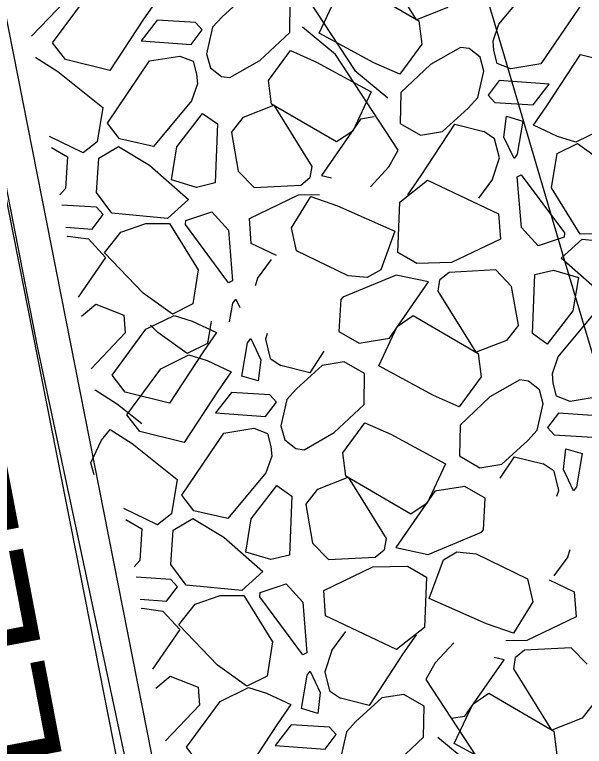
# Model space of a CAD drawing. Extents: x 3040896 to 3051146, y 687568 to 732976.
# Drawn here: x 3044034.77 to 3044052.64, y 722015.08 to 722038.01 of the extents above; entities that cross this region are included whole.
import ezdxf

# ---------------------------------------------------------------- set-up
doc = ezdxf.new("R2010")
doc.units = 0
for name, color, linetype in [('Default', 7, 'Continuous'), ('Exist Horizontal Alignment', 7, 'Continuous'), ('Exist Right of Way Line', 7, 'Continuous'), ('Exist Structure Major Bridge WW', 7, 'Continuous'), ('Exist Structure Major Bridge WW Text', 7, 'Continuous'), ('Exist Structure Minor Head and End Wall', 7, 'Continuous')]:
    doc.layers.add(name, color=color, linetype=linetype)

msp = doc.modelspace()

# ---------------------------------------------------------------- linework, layer by layer
at = {"layer": 'Default'}
for p, q in [((3044042.086, 722038.681), (3044041.278, 722037.942)), ((3044036.376, 722038.459), (3044035.301, 722037.334)), ((3044041.278, 722037.942), (3044040.979, 722037.616)), ((3044040.308, 722037.077), (3044040.655, 722037.533)), ((3044040.979, 722037.616), (3044040.789, 722036.786)), ((3044038.743, 722037.191), (3044040.308, 722037.077)), ((3044048.752, 722036.988), (3044047.811, 722036.454)), ((3044049.02, 722036.953), (3044048.752, 722036.988)), ((3044049.799, 722036.884), (3044049.773, 722037.187)), ((3044040.789, 722036.786), (3044040.909, 722036.347)), ((3044049.365, 722036.68), (3044049.02, 722036.953)), ((3044049.9, 722036.477), (3044049.799, 722036.884)), ((3044035.422, 722036.658), (3044035.434, 722036.673)), ((3044040.374, 722036.55), (3044040.475, 722036.143)), ((3044041.522, 722036.039), (3044042.463, 722036.573)), ((3044049.485, 722036.241), (3044049.365, 722036.68)), ((3044040.909, 722036.347), (3044041.254, 722036.074)), ((3044040.475, 722036.143), (3044040.501, 722035.841)), ((3044041.254, 722036.074), (3044041.522, 722036.039)), ((3044049.295, 722035.411), (3044049.485, 722036.241)), ((3044049.966, 722035.951), (3044049.619, 722035.494)), ((3044051.531, 722035.836), (3044049.966, 722035.951)), ((3044048.996, 722035.086), (3044049.295, 722035.411)), ((3044040.667, 722034.913), (3044041.13, 722034.586)), ((3044048.188, 722034.346), (3044048.996, 722035.086)), ((3044050.116, 722034.177), (3044050.194, 722034.832)), ((3044050.194, 722034.832), (3044050.706, 722034.679)), ((3044041.13, 722034.586), (3044041.056, 722032.737)), ((3044051.799, 722034.192), (3044051.039, 722034.553)), ((3044053.25, 722034.452), (3044052.367, 722034.02)), ((3044041.568, 722034.323), (3044041.785, 722033.109)), ((3044049.822, 722034.125), (3044049.485, 722034.353)), ((3044049.971, 722033.523), (3044049.822, 722034.125)), ((3044050.431, 722033.507), (3044050.116, 722034.177)), ((3044052.367, 722034.02), (3044051.799, 722034.192)), ((3044035.925, 722033.847), (3044036.425, 722033.558)), ((3044049.752, 722032.86), (3044049.971, 722033.523)), ((3044042.283, 722032.591), (3044041.785, 722033.109)), ((3044043.744, 722032.667), (3044044.029, 722032.903)), ((3044044.389, 722032.968), (3044044.704, 722032.902)), ((3044049.752, 722032.86), (3044049.314, 722032.265)), ((3044050.664, 722031.345), (3044050.534, 722032.931)), ((3044042.283, 722032.591), (3044043.744, 722032.667)), ((3044040.224, 722032.223), (3044039.566, 722031.627)), ((3044042.131, 722031.625), (3044043.673, 722032.362)), ((3044043.673, 722032.362), (3044044.334, 722032.377)), ((3044039.566, 722031.627), (3044037.818, 722031.792)), ((3044040.135, 722031.56), (3044040.953, 722031.833)), ((3044040.953, 722031.833), (3044041.475, 722031.257)), ((3044049.947, 722031.766), (3044050.008, 722030.976)), ((3044038.884, 722031.463), (3044039.631, 722031.47)), ((3044042.192, 722030.835), (3044042.131, 722031.625)), ((3044038.098, 722031.196), (3044038.884, 722031.463)), ((3044041.475, 722031.257), (3044041.605, 722029.67)), ((3044051.186, 722030.768), (3044050.664, 722031.345)), ((3044036.423, 722031.059), (3044036.443, 722031.068)), ((3044036.443, 722031.068), (3044037.085, 722030.981)), ((3044052.004, 722031.041), (3044051.186, 722030.768)), ((3044053.255, 722031.138), (3044052.508, 722031.131)), ((3044042.98, 722030.46), (3044042.192, 722030.835)), ((3044050.008, 722030.976), (3044048.466, 722030.24)), ((3044051.915, 722030.379), (3044052.573, 722030.974)), ((3044052.573, 722030.974), (3044054.322, 722030.809)), ((3044042.387, 722029.742), (3044042.825, 722030.336)), ((3044048.466, 722030.24), (3044047.381, 722030.214)), ((3044046.251, 722030.012), (3044045.829, 722029.768)), ((3044048.395, 722029.934), (3044048.11, 722029.698)), ((3044049.856, 722030.011), (3044048.395, 722029.934)), ((3044049.856, 722030.011), (3044050.354, 722029.492)), ((3044051.009, 722028.015), (3044051.083, 722029.864)), ((3044042.387, 722029.742), (3044042.312, 722029.516)), ((3044046.736, 722029.847), (3044045.063, 722029.153)), ((3044045.829, 722029.768), (3044045.23, 722029.829)), ((3044047.75, 722029.634), (3044046.736, 722029.847)), ((3044050.571, 722028.278), (3044050.354, 722029.492)), ((3044041.708, 722029.095), (3044041.831, 722028.834)), ((3044038.889, 722028.149), (3044039.772, 722028.581)), ((3044039.772, 722028.581), (3044040.34, 722028.409)), ((3044040.34, 722028.409), (3044041.1, 722028.049)), ((3044038.241, 722028.034), (3044037.166, 722026.908)), ((3044042.174, 722027.857), (3044042.489, 722027.187)), ((3044042.692, 722028.017), (3044042.634, 722027.841)), ((3044042.634, 722027.841), (3044042.783, 722027.239)), ((3044051.472, 722027.688), (3044051.009, 722028.015)), ((3044039.355, 722026.912), (3044040.238, 722027.344)), ((3044040.238, 722027.344), (3044040.806, 722027.172)), ((3044040.806, 722027.172), (3044041.566, 722026.811)), ((3044042.489, 722027.187), (3044042.411, 722026.532)), ((3044042.783, 722027.239), (3044043.121, 722027.011)), ((3044044.417, 722027.018), (3044043.609, 722026.278)), ((3044042.411, 722026.532), (3044041.899, 722026.685)), ((3044051.664, 722026.458), (3044051.638, 722026.761)), ((3044050.617, 722026.562), (3044049.676, 722026.029)), ((3044050.885, 722026.527), (3044050.617, 722026.562)), ((3044051.23, 722026.255), (3044050.885, 722026.527)), ((3044051.765, 722026.052), (3044051.664, 722026.458)), ((3044037.287, 722026.232), (3044037.299, 722026.247)), ((3044043.609, 722026.278), (3044043.31, 722025.953)), ((3044051.35, 722025.816), (3044051.23, 722026.255)), ((3044042.639, 722025.413), (3044042.986, 722025.87)), ((3044043.31, 722025.953), (3044043.12, 722025.123)), ((3044051.16, 722024.985), (3044051.35, 722025.816)), ((3044041.074, 722025.528), (3044042.639, 722025.413)), ((3044051.831, 722025.525), (3044051.484, 722025.068)), ((3044053.396, 722025.41), (3044051.831, 722025.525)), ((3044043.12, 722025.123), (3044043.24, 722024.684)), ((3044037.496, 722024.67), (3044037.765, 722025.01)), ((3044042.705, 722024.887), (3044042.806, 722024.48)), ((3044043.853, 722024.376), (3044044.794, 722024.91)), ((3044050.861, 722024.66), (3044051.16, 722024.985)), ((3044043.24, 722024.684), (3044043.585, 722024.411)), ((3044050.053, 722023.92), (3044050.861, 722024.66)), ((3044042.806, 722024.48), (3044042.832, 722024.177)), ((3044043.585, 722024.411), (3044043.853, 722024.376)), ((3044051.981, 722023.751), (3044052.059, 722024.406)), ((3044052.059, 722024.406), (3044052.571, 722024.253)), ((3044051.687, 722023.699), (3044051.35, 722023.928)), ((3044051.836, 722023.098), (3044051.687, 722023.699)), ((3044052.296, 722023.081), (3044051.981, 722023.751)), ((3044042.998, 722023.25), (3044043.461, 722022.923)), ((3044051.778, 722022.921), (3044051.836, 722023.098)), ((3044043.461, 722022.923), (3044043.387, 722021.074)), ((3044043.899, 722022.66), (3044044.116, 722021.446)), ((3044038.256, 722022.183), (3044038.756, 722021.894)), ((3044047.734, 722021.092), (3044049.407, 722021.785)), ((3044044.614, 722020.928), (3044044.116, 722021.446)), ((3044046.075, 722021.004), (3044046.36, 722021.24)), ((3044046.721, 722021.305), (3044047.734, 722021.092)), ((3044048.219, 722020.926), (3044048.641, 722021.17)), ((3044048.641, 722021.17), (3044049.24, 722021.109)), ((3044052.122, 722021.018), (3044052.197, 722021.244)), ((3044044.614, 722020.928), (3044046.075, 722021.004)), ((3044052.122, 722021.018), (3044051.685, 722020.423)), ((3044044.462, 722019.962), (3044046.005, 722020.699)), ((3044046.005, 722020.699), (3044047.089, 722020.724)), ((3044042.555, 722020.559), (3044041.897, 722019.964)), ((3044051.53, 722020.299), (3044052.318, 722019.924)), ((3044041.897, 722019.964), (3044040.149, 722020.129)), ((3044042.466, 722019.897), (3044043.284, 722020.17)), ((3044043.284, 722020.17), (3044043.806, 722019.593)), ((3044040.429, 722019.533), (3044041.215, 722019.8)), ((3044041.215, 722019.8), (3044041.962, 722019.807)), ((3044044.523, 722019.172), (3044044.462, 722019.962)), ((3044052.318, 722019.924), (3044052.379, 722019.134)), ((3044043.806, 722019.593), (3044043.936, 722018.007)), ((3044038.754, 722019.396), (3044038.774, 722019.405)), ((3044038.774, 722019.405), (3044039.416, 722019.318)), ((3044052.379, 722019.134), (3044050.836, 722018.398)), ((3044044.718, 722018.079), (3044045.156, 722018.673)), ((3044050.836, 722018.398), (3044050.176, 722018.382)), ((3044052.227, 722018.169), (3044050.765, 722018.092)), ((3044052.227, 722018.169), (3044052.724, 722017.65)), ((3044044.718, 722018.079), (3044044.499, 722017.415)), ((3044050.765, 722018.092), (3044050.48, 722017.856)), ((3044050.12, 722017.792), (3044049.805, 722017.858)), ((3044044.039, 722017.432), (3044044.354, 722016.761)), ((3044044.499, 722017.415), (3044044.648, 722016.814)), ((3044041.22, 722016.486), (3044042.103, 722016.918)), ((3044042.103, 722016.918), (3044042.671, 722016.746)), ((3044044.648, 722016.814), (3044044.986, 722016.585)), ((3044042.671, 722016.746), (3044043.431, 722016.385)), ((3044044.354, 722016.761), (3044044.276, 722016.107)), ((3044046.282, 722016.592), (3044045.474, 722015.853)), ((3044040.572, 722016.37), (3044039.497, 722015.245)), ((3044044.276, 722016.107), (3044043.764, 722016.259)), ((3044045.474, 722015.853), (3044045.175, 722015.527)), ((3044044.504, 722014.988), (3044044.851, 722015.444)), ((3044045.175, 722015.527), (3044044.985, 722014.697)), ((3044042.939, 722015.102), (3044044.504, 722014.988))]:
    msp.add_line(p, q, dxfattribs=at)
for points in [[(3044044.345, 722040.407), (3044043.765, 722039.781), (3044043.475, 722039.262), (3044045.437, 722036.265), (3044046.472, 722035.404)], [(3044048.706, 722038.704), (3044048.329, 722038.226), (3044047.376, 722037.854), (3044046.188, 722039.773), (3044046.245, 722040.124)], [(3044049.773, 722037.187), (3044049.954, 722037.712), (3044051.146, 722039.149), (3044052.217, 722038.908), (3044052.596, 722038.417), (3044051.272, 722036.466), (3044050.328, 722036.312), (3044049.9, 722036.477)], [(3044046.851, 722036.142), (3044046.04, 722036.504), (3044044.322, 722037.429), (3044044.899, 722038.667), (3044045.405, 722039.006), (3044047.445, 722037.818), (3044047.54, 722037.083), (3044046.851, 722036.142)], [(3044039.235, 722038.474), (3044038.815, 722037.873), (3044037.759, 722036.261), (3044036.369, 722036.608), (3044035.963, 722037.134), (3044037.024, 722038.575)], [(3044042.463, 722036.573), (3044043.397, 722037.453), (3044043.415, 722038.423)], [(3044040.655, 722037.533), (3044040.444, 722037.763), (3044039.242, 722037.836), (3044038.743, 722037.191)], [(3044045.929, 722032.62), (3044046.509, 722033.246), (3044046.799, 722033.765), (3044044.837, 722036.762), (3044043.802, 722037.623)], [(3044043.423, 722036.885), (3044044.234, 722036.523), (3044045.952, 722035.598), (3044045.375, 722034.36), (3044044.869, 722034.021), (3044042.829, 722035.21), (3044042.734, 722035.944), (3044043.423, 722036.885)], [(3044051.039, 722034.553), (3044051.459, 722035.154), (3044052.515, 722036.766), (3044053.905, 722036.419), (3044054.311, 722035.893), (3044053.25, 722034.452)], [(3044035.434, 722036.673), (3044036.128, 722036.233), (3044037.535, 722035.1), (3044037.362, 722034.025), (3044036.922, 722033.678), (3044035.863, 722034.193)], [(3044040.501, 722035.841), (3044040.32, 722035.315), (3044039.128, 722033.878), (3044038.057, 722034.119), (3044037.678, 722034.61), (3044039.002, 722036.562), (3044039.946, 722036.715), (3044040.374, 722036.55)], [(3044047.811, 722036.454), (3044046.877, 722035.574), (3044046.859, 722034.604)], [(3044049.619, 722035.494), (3044049.83, 722035.264), (3044051.032, 722035.191), (3044051.531, 722035.836)], [(3044041.568, 722034.323), (3044041.945, 722034.801), (3044042.898, 722035.173), (3044044.086, 722033.254), (3044044.029, 722032.903)], [(3044039.687, 722032.83), (3044039.862, 722033.874), (3044040.667, 722034.913)], [(3044046.049, 722034.805), (3044045.616, 722034.735), (3044044.389, 722032.968)], [(3044050.706, 722034.679), (3044050.53, 722033.635), (3044050.431, 722033.507)], [(3044046.859, 722034.604), (3044047.499, 722034.234), (3044048.188, 722034.346)], [(3044047.103, 722032.366), (3044047.523, 722032.967), (3044048.579, 722034.579), (3044049.485, 722034.353)], [(3044037.818, 722031.792), (3044037.337, 722032.436), (3044037.416, 722033.517), (3044038.025, 722033.884), (3044039.005, 722033.297), (3044040.224, 722032.223)], [(3044052.508, 722031.131), (3044051.609, 722032.583), (3044051.782, 722033.658), (3044052.419, 722033.978)], [(3044052.419, 722033.978), (3044053.342, 722033.319), (3044054.555, 722032.055), (3044054.041, 722031.405)], [(3044036.425, 722033.558), (3044036.368, 722032.562), (3044036.19, 722032.365)], [(3044050.534, 722032.931), (3044050.657, 722032.99), (3044052.013, 722031.172), (3044052.004, 722031.041)], [(3044041.056, 722032.737), (3044040.469, 722032.596), (3044039.687, 722032.83)], [(3044047.381, 722030.214), (3044046.783, 722030.555), (3044046.846, 722032.133), (3044047.723, 722032.825), (3044049.947, 722031.766)], [(3044045.23, 722029.829), (3044043.611, 722030.607), (3044043.451, 722031.33), (3044044.057, 722032.317), (3044044.899, 722032.018), (3044046.697, 722031.227), (3044046.251, 722030.012)], [(3044036.372, 722031.348), (3044037.199, 722031.287), (3044037.546, 722031.744), (3044037.335, 722031.974), (3044036.248, 722032.039)], [(3044039.631, 722031.47), (3044040.53, 722030.018), (3044040.357, 722028.944), (3044039.72, 722028.623)], [(3044041.605, 722029.67), (3044041.482, 722029.611), (3044040.126, 722031.43), (3044040.135, 722031.56)], [(3044039.72, 722028.623), (3044038.797, 722029.282), (3044037.584, 722030.546), (3044038.098, 722031.196)], [(3044037.085, 722030.981), (3044037.615, 722030.403), (3044036.763, 722029.158)], [(3044054.322, 722030.809), (3044054.802, 722030.165), (3044054.723, 722029.084), (3044054.114, 722028.718), (3044053.134, 722029.304), (3044051.915, 722030.379)], [(3044051.083, 722029.864), (3044051.67, 722030.005), (3044052.452, 722029.772)], [(3044045.063, 722029.153), (3044044.996, 722029.079), (3044044.939, 722028.083), (3044045.579, 722027.713), (3044046.523, 722027.867), (3044047.75, 722029.634)], [(3044050.571, 722028.278), (3044050.194, 722027.8), (3044049.241, 722027.429), (3044048.053, 722029.348), (3044048.11, 722029.698)], [(3044052.452, 722029.772), (3044052.277, 722028.728), (3044051.472, 722027.688)], [(3044041.51, 722028.38), (3044041.609, 722028.967), (3044041.708, 722029.095)], [(3044036.869, 722028.566), (3044037.32, 722028.938), (3044038.195, 722028.597), (3044038.241, 722028.034)], [(3044051.638, 722026.761), (3044051.819, 722027.286), (3044053.011, 722028.723), (3044054.082, 722028.483), (3044054.462, 722027.992), (3044053.137, 722026.04), (3044052.193, 722025.887), (3044051.765, 722026.052)], [(3044048.716, 722025.716), (3044047.905, 722026.078), (3044046.187, 722027.003), (3044046.764, 722028.242), (3044047.27, 722028.58), (3044049.31, 722027.392), (3044049.405, 722026.657), (3044048.716, 722025.716)], [(3044040.186, 722027.386), (3044039.263, 722028.045), (3044039.035, 722028.283)], [(3044040.936, 722028.409), (3044040.823, 722027.706), (3044040.186, 722027.386)], [(3044041.1, 722028.049), (3044040.68, 722027.447), (3044039.624, 722025.835), (3044038.234, 722026.182), (3044037.828, 722026.708), (3044038.889, 722028.149)], [(3044041.899, 722026.685), (3044042.075, 722027.729), (3044042.174, 722027.857)], [(3044044.468, 722027.46), (3044044.026, 722026.785), (3044043.121, 722027.011)], [(3044045.746, 722026.76), (3044045.106, 722027.13), (3044044.417, 722027.018)], [(3044041.566, 722026.811), (3044041.146, 722026.21), (3044040.09, 722024.598), (3044038.7, 722024.945), (3044038.294, 722025.471), (3044039.355, 722026.912)], [(3044044.794, 722024.91), (3044045.728, 722025.79), (3044045.746, 722026.76)], [(3044037.299, 722026.247), (3044037.993, 722025.807), (3044038.755, 722025.193)], [(3044042.986, 722025.87), (3044042.775, 722026.1), (3044041.573, 722026.173), (3044041.074, 722025.528)], [(3044049.676, 722026.029), (3044048.742, 722025.148), (3044048.724, 722024.178)], [(3044051.484, 722025.068), (3044051.695, 722024.838), (3044052.897, 722024.766), (3044053.396, 722025.41)], [(3044042.832, 722024.177), (3044042.651, 722023.652), (3044041.459, 722022.215), (3044040.388, 722022.456), (3044040.009, 722022.947), (3044041.333, 722024.898), (3044042.277, 722025.052), (3044042.705, 722024.887)], [(3044045.754, 722025.222), (3044046.565, 722024.86), (3044048.283, 722023.935), (3044047.706, 722022.697), (3044047.2, 722022.358), (3044045.16, 722023.546), (3044045.065, 722024.281), (3044045.754, 722025.222)], [(3044037.765, 722025.01), (3044038.459, 722024.57), (3044039.866, 722023.437), (3044039.693, 722022.362), (3044039.253, 722022.015), (3044038.194, 722022.53)], [(3044037.261, 722023.591), (3044037.157, 722023.964), (3044037.496, 722024.67)], [(3044048.724, 722024.178), (3044049.364, 722023.809), (3044050.053, 722023.92)], [(3044050.002, 722023.478), (3044050.444, 722024.153), (3044051.35, 722023.928)], [(3044052.571, 722024.253), (3044052.395, 722023.209), (3044052.296, 722023.081)], [(3044043.899, 722022.66), (3044044.277, 722023.138), (3044045.229, 722023.51), (3044046.417, 722021.591), (3044046.36, 722021.24)], [(3044042.018, 722021.166), (3044042.193, 722022.211), (3044042.998, 722023.25)], [(3044049.407, 722021.785), (3044049.475, 722021.859), (3044049.531, 722022.855), (3044048.891, 722023.225), (3044047.947, 722023.071), (3044046.721, 722021.305)], [(3044040.149, 722020.129), (3044039.668, 722020.773), (3044039.747, 722021.854), (3044040.356, 722022.22), (3044041.336, 722021.634), (3044042.555, 722020.559)], [(3044038.756, 722021.894), (3044038.699, 722020.898), (3044038.521, 722020.702)], [(3044043.387, 722021.074), (3044042.8, 722020.933), (3044042.018, 722021.166)], [(3044049.24, 722021.109), (3044050.859, 722020.331), (3044051.019, 722019.608), (3044050.413, 722018.621), (3044049.571, 722018.92), (3044047.773, 722019.711), (3044048.219, 722020.926)], [(3044047.089, 722020.724), (3044047.687, 722020.383), (3044047.624, 722018.805), (3044046.747, 722018.114), (3044044.523, 722019.172)], [(3044038.703, 722019.685), (3044039.53, 722019.624), (3044039.877, 722020.08), (3044039.666, 722020.311), (3044038.579, 722020.376)], [(3044041.962, 722019.807), (3044042.861, 722018.355), (3044042.688, 722017.281), (3044042.051, 722016.96)], [(3044043.936, 722018.007), (3044043.813, 722017.948), (3044042.457, 722019.767), (3044042.466, 722019.897)], [(3044039.416, 722019.318), (3044039.946, 722018.74), (3044039.094, 722017.495)], [(3044042.051, 722016.96), (3044041.128, 722017.619), (3044039.915, 722018.883), (3044040.429, 722019.533)], [(3044047.367, 722018.572), (3044046.947, 722017.971), (3044045.891, 722016.359), (3044044.986, 722016.585)], [(3044048.541, 722018.318), (3044047.961, 722017.692), (3044047.671, 722017.173), (3044049.633, 722014.176), (3044050.668, 722013.315)], [(3044048.461, 722015.955), (3044048.893, 722016.025), (3044050.12, 722017.792)], [(3044052.942, 722016.436), (3044052.564, 722015.958), (3044051.612, 722015.587), (3044050.424, 722017.506), (3044050.48, 722017.856)], [(3044039.2, 722016.903), (3044039.651, 722017.275), (3044040.526, 722016.934), (3044040.572, 722016.37)], [(3044043.764, 722016.259), (3044043.94, 722017.303), (3044044.039, 722017.432)], [(3044047.611, 722016.334), (3044046.971, 722016.704), (3044046.282, 722016.592)], [(3044051.086, 722013.875), (3044050.275, 722014.236), (3044048.557, 722015.161), (3044049.135, 722016.4), (3044049.64, 722016.738), (3044051.68, 722015.55), (3044051.776, 722014.815), (3044051.086, 722013.875)], [(3044043.431, 722016.385), (3044043.011, 722015.784), (3044041.955, 722014.172), (3044040.565, 722014.519), (3044040.159, 722015.045), (3044041.22, 722016.486)], [(3044046.659, 722014.484), (3044047.593, 722015.364), (3044047.611, 722016.334)], [(3044044.851, 722015.444), (3044044.64, 722015.674), (3044043.438, 722015.747), (3044042.939, 722015.102)], [(3044050.165, 722010.352), (3044050.744, 722010.978), (3044051.034, 722011.498), (3044049.072, 722014.495), (3044048.038, 722015.356)]]:
    msp.add_lwpolyline(points, dxfattribs=at)
at = {"layer": 'Exist Horizontal Alignment'}
for centre, radius, start, end in [((3047143.478, 722946.481), 3274.364, 179.827486, 209.692497), ((3045383.017, 722302.494), 1400.136, 189.234207, 200.154015)]:
    msp.add_arc(centre, radius, start, end, dxfattribs=at)
at = {"layer": 'Exist Right of Way Line'}
for radius in [3324.364, 3224.364]:
    msp.add_arc((3047143.478, 722946.481), radius, 179.827486, 209.692497, dxfattribs=at)
at = {"layer": 'Exist Structure Major Bridge WW'}
for points in [[(3044056.791, 721935.353), (3044041.622, 722001.896), (3044024.531, 722088.471), (3044023.577, 722096.026), (3044016.051, 722146.768)], [(3044055.712, 721935.139), (3044040.546, 722001.667), (3044023.444, 722088.295), (3044022.487, 722095.876), (3044014.963, 722146.607)]]:
    msp.add_lwpolyline(points, dxfattribs=at)
at = {"layer": 'Exist Structure Minor Head and End Wall'}
msp.add_lwpolyline([(3044022.243, 722094.179), (3044023.783, 722086.353), (3044024.531, 722085.007), (3044024.707, 722082.846), (3044035.478, 722027.61), (3044045.3, 721981.551), (3044051.786, 721954.634)], dxfattribs=at)
msp.add_lwpolyline([(3044022.243, 722094.179), (3044023.783, 722086.353), (3044024.531, 722085.007), (3044024.707, 722082.846), (3044035.478, 722027.61), (3044045.3, 721981.551), (3044051.786, 721954.634)], dxfattribs=at)

# ---------------------------------------------------------------- texts
at = {"layer": 'Exist Structure Major Bridge WW Text'}
msp.add_text('STEEL SHEET PILING', height=4, rotation=100.818, dxfattribs=at).set_placement((3044037.608, 722007.779))

doc.saveas('drawing.dxf')
